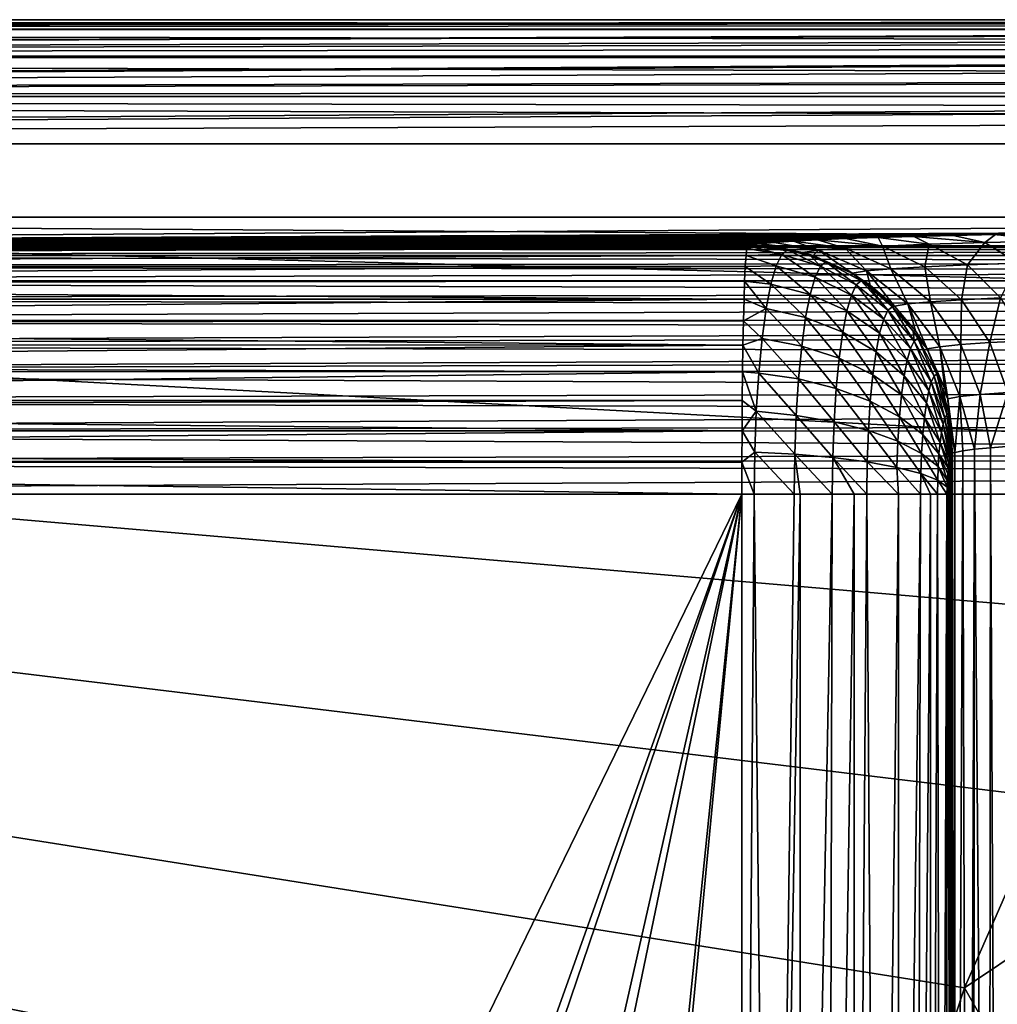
# Model space of a CAD drawing. Header units: metres. Extents: x -104 to 104, y -111 to 38.
# Tile 477 of 656: x -36 to -24, y 9 to 21. Entities that reach past the tile are written whole.
import ezdxf

# ---------------------------------------------------------------- set-up
doc = ezdxf.new("R2010")
doc.units = ezdxf.units.M
doc.layers.add('solid_509367_AD153', color=7, linetype='CONTINUOUS')

msp = doc.modelspace()

# ---------------------------------------------------------------- linework, layer by layer
at = {"layer": 'solid_509367_AD153'}
for points in [[(76.5, 21, -11.5), (88.5, 21, -17.5), (-88.5, 21, -17.5)], [(88.5, 20.886271, -18.072937), (-88.5, 21, -17.5), (88.5, 21, -17.5)], [(65, 21), (-88.5, 21, -17.5), (0, 21, 17.5)], [(-72.297272, 21, -10.703959), (0, 21, 17.5), (-88.5, 21, -17.5)], [(75.632744, 21, -11.466357), (76.5, 21, -11.5), (-88.5, 21, -17.5)], [(74.779747, 21, -11.370247), (75.632744, 21, -11.466357), (-88.5, 21, -17.5)], [(73.94101, 21, -11.211671), (74.779747, 21, -11.370247), (-88.5, 21, -17.5)], [(73.112015, 21, -10.989048), (73.94101, 21, -11.211671), (-88.5, 21, -17.5)], [(72.297272, 21, -10.703959), (73.112015, 21, -10.989048), (-88.5, 21, -17.5)], [(71.510338, 21, -10.361142), (72.297272, 21, -10.703959), (-88.5, 21, -17.5)], [(70.751663, 21, -9.959632), (71.510338, 21, -10.361142), (-88.5, 21, -17.5)], [(70.02079, 21, -9.500394), (70.751663, 21, -9.959632), (-88.5, 21, -17.5)], [(69.329865, 21, -8.991062), (70.02079, 21, -9.500394), (-88.5, 21, -17.5)], [(68.679558, 21, -8.430799), (69.329865, 21, -8.991062), (-88.5, 21, -17.5)], [(68.069199, 21, -7.82044), (68.679558, 21, -8.430799), (-88.5, 21, -17.5)], [(67.508942, 21, -7.170133), (68.069199, 21, -7.82044), (-88.5, 21, -17.5)], [(66.999603, 21, -6.479209), (67.508942, 21, -7.170133), (-88.5, 21, -17.5)], [(66.540367, 21, -5.748336), (66.999603, 21, -6.479209), (-88.5, 21, -17.5)], [(66.138855, 21, -4.989663), (66.540367, 21, -5.748336), (-88.5, 21, -17.5)], [(65.796043, 21, -4.202725), (66.138855, 21, -4.989663), (-88.5, 21, -17.5)], [(65.510948, 21, -3.387987), (65.796043, 21, -4.202725), (-88.5, 21, -17.5)], [(65.28833, 21, -2.558991), (65.510948, 21, -3.387987), (-88.5, 21, -17.5)], [(65.129219, 21, -1.715499), (65.28833, 21, -2.558991), (-88.5, 21, -17.5)], [(65.03257, 21, -0.857749), (65.129219, 21, -1.715499), (-88.5, 21, -17.5)], [(65, 21), (65.03257, 21, -0.857749), (-88.5, 21, -17.5)], [(-88.5, 20.886271, -18.072937), (-88.5, 21, -17.5), (88.5, 20.886271, -18.072937)], [(-77.367256, 21, 11.466357), (-88.5, 21, 17.5), (0, 21, 17.5)], [(-88.5, 20.885818, 18.074024), (0, 21, 17.5), (-88.5, 21, 17.5)], [(-1.261935, 20.992937, 17.645395), (0, 21, 17.5), (-88.5, 20.885818, 18.074024)], [(-2.487947, 20.972464, 17.786097), (-1.261935, 20.992937, 17.645395), (-88.5, 20.885818, 18.074024)], [(-2.593163, 20.970081, 17.798098), (-2.487947, 20.972464, 17.786097), (-88.5, 20.885818, 18.074024)], [(-3.683652, 20.939476, 17.921791), (-2.593163, 20.970081, 17.798098), (-88.5, 20.885818, 18.074024)], [(-5.184507, 20.879509, 18.089027), (-3.683652, 20.939476, 17.921791), (-88.5, 20.885818, 18.074024)], [(-76.5, 21, 11.5), (-77.367256, 21, 11.466357), (0, 21, 17.5)], [(-75.632744, 21, 11.466357), (-76.5, 21, 11.5), (0, 21, 17.5)], [(-74.779747, 21, 11.370247), (-75.632744, 21, 11.466357), (0, 21, 17.5)], [(-73.94101, 21, 11.211671), (-74.779747, 21, 11.370247), (0, 21, 17.5)], [(-73.112015, 21, 10.989048), (-73.94101, 21, 11.211671), (0, 21, 17.5)], [(-72.297272, 21, 10.703959), (-73.112015, 21, 10.989048), (0, 21, 17.5)], [(-71.510338, 21, 10.361142), (-72.297272, 21, 10.703959), (0, 21, 17.5)], [(-72.297272, 21, -10.703959), (-71.510338, 21, -10.361142), (0, 21, 17.5)], [(-70.751663, 21, 9.959632), (-71.510338, 21, 10.361142), (0, 21, 17.5)], [(-71.510338, 21, -10.361142), (-70.751663, 21, -9.959632), (0, 21, 17.5)], [(-70.02079, 21, 9.500394), (-70.751663, 21, 9.959632), (0, 21, 17.5)], [(-70.751663, 21, -9.959632), (-70.02079, 21, -9.500394), (0, 21, 17.5)], [(-69.329865, 21, 8.991062), (-70.02079, 21, 9.500394), (0, 21, 17.5)], [(-70.02079, 21, -9.500394), (-69.329865, 21, -8.991062), (0, 21, 17.5)], [(-68.679558, 21, 8.430799), (-69.329865, 21, 8.991062), (0, 21, 17.5)], [(-69.329865, 21, -8.991062), (-68.679558, 21, -8.430799), (0, 21, 17.5)], [(-68.069199, 21, 7.82044), (-68.679558, 21, 8.430799), (0, 21, 17.5)], [(-68.679558, 21, -8.430799), (-68.069199, 21, -7.82044), (0, 21, 17.5)], [(-67.508942, 21, 7.170133), (-68.069199, 21, 7.82044), (0, 21, 17.5)], [(-68.069199, 21, -7.82044), (-67.508942, 21, -7.170133), (0, 21, 17.5)], [(-66.999603, 21, 6.479209), (-67.508942, 21, 7.170133), (0, 21, 17.5)], [(-67.508942, 21, -7.170133), (-66.999603, 21, -6.479209), (0, 21, 17.5)], [(-66.540367, 21, 5.748336), (-66.999603, 21, 6.479209), (0, 21, 17.5)], [(-66.999603, 21, -6.479209), (-66.540367, 21, -5.748336), (0, 21, 17.5)], [(-66.138855, 21, 4.989663), (-66.540367, 21, 5.748336), (0, 21, 17.5)], [(-66.540367, 21, -5.748336), (-66.138855, 21, -4.989663), (0, 21, 17.5)], [(-65.796043, 21, 4.202725), (-66.138855, 21, 4.989663), (0, 21, 17.5)], [(-66.138855, 21, -4.989663), (-65.796043, 21, -4.202725), (0, 21, 17.5)], [(-65.510948, 21, 3.387987), (-65.796043, 21, 4.202725), (0, 21, 17.5)], [(-65.796043, 21, -4.202725), (-65.510948, 21, -3.387987), (0, 21, 17.5)], [(-65.28833, 21, 2.558991), (-65.510948, 21, 3.387987), (0, 21, 17.5)], [(-65.510948, 21, -3.387987), (-65.28833, 21, -2.558991), (0, 21, 17.5)], [(-65.129219, 21, 1.715499), (-65.28833, 21, 2.558991), (0, 21, 17.5)], [(-65.28833, 21, -2.558991), (-65.129219, 21, -1.715499), (0, 21, 17.5)], [(-65.03257, 21, 0.857749), (-65.129219, 21, 1.715499), (0, 21, 17.5)], [(-65.129219, 21, -1.715499), (-65.03257, 21, -0.857749), (0, 21, 17.5)], [(-65, 21), (-65.03257, 21, 0.857749), (0, 21, 17.5)], [(-65.03257, 21, -0.857749), (-65, 21), (0, 21, 17.5)], [(-88.5, 20.886271, -18.072937), (88.5, 20.886271, -18.072937), (88.5, 20.561077, -18.560244)], [(-88.5, 20.886271, -18.072937), (88.5, 20.561077, -18.560244), (-88.5, 20.561077, -18.560244)], [(-5.184507, 20.879509, 18.089027), (-88.5, 20.885818, 18.074024), (-88.5, 20.560244, 18.561077)], [(-5.46112, 20.866152, 18.119375), (-5.184507, 20.879509, 18.089027), (-88.5, 20.560244, 18.561077)], [(-7.147728, 20.768816, 18.300068), (-5.46112, 20.866152, 18.119375), (-88.5, 20.560244, 18.561077)], [(-7.743132, 20.727737, 18.361778), (-7.147728, 20.768816, 18.300068), (-88.5, 20.560244, 18.561077)], [(-8.680728, 20.655706, 18.456213), (-7.743132, 20.727737, 18.361778), (-88.5, 20.560244, 18.561077)], [(-10.044513, 20.53417, 18.586504), (-8.680728, 20.655706, 18.456213), (-88.5, 20.560244, 18.561077)], [(-88.5, 20.561077, -18.560244), (88.5, 20.561077, -18.560244), (88.5, 20.074024, -18.885818)], [(-88.5, 20.561077, -18.560244), (88.5, 20.074024, -18.885818), (-88.5, 20.074024, -18.885818)], [(-10.044513, 20.53417, 18.586504), (-88.5, 20.560244, 18.561077), (-88.5, 20.072937, 18.886271)], [(-10.220978, 20.516947, 18.602642), (-10.044513, 20.53417, 18.586504), (-88.5, 20.072937, 18.886271)], [(-11.270897, 20.406933, 18.694769), (-10.220978, 20.516947, 18.602642), (-88.5, 20.072937, 18.886271)], [(-12.421698, 20.27095, 18.786715), (-11.270897, 20.406933, 18.694769), (-88.5, 20.072937, 18.886271)], [(-12.62706, 20.244888, 18.801975), (-12.421698, 20.27095, 18.786715), (-88.5, 20.072937, 18.886271)], [(-13.549125, 20.120897, 18.865461), (-12.62706, 20.244888, 18.801975), (-88.5, 20.072937, 18.886271)], [(-14.688318, 19.950813, 18.930653), (-13.549125, 20.120897, 18.865461), (-88.5, 20.072937, 18.886271)], [(-88.5, 20.074024, -18.885818), (88.5, 19.5, -19), (-88.5, 19.5, -19)], [(-88.5, 20.074024, -18.885818), (88.5, 20.074024, -18.885818), (88.5, 19.5, -19)], [(-14.688318, 19.950813, 18.930653), (-88.5, 20.072937, 18.886271), (-88.5, 19.5, 19)], [(-14.947223, 19.909328, 18.943069), (-14.688318, 19.950813, 18.930653), (-88.5, 19.5, 19)], [(-15.888826, 19.749252, 18.979147), (-14.947223, 19.909328, 18.943069), (-88.5, 19.5, 19)], [(-15.888826, 19.749252, 18.979147), (-88.5, 19.5, 19), (-17.197384, 19.5, 19)], [(-88.5, -7.5, -19), (-88.5, 19.5, -19), (88.5, 19.5, -19)], [(-36.57795, -7.5, -19), (-88.5, -7.5, -19), (88.5, 19.5, -19)], [(-88.5, 19.5, 19), (-18.989748, 17.759779, 19), (-17.197384, 19.5, 19)], [(-88.5, 19.5, 19), (-20.601435, 15.860655, 19), (-18.989748, 17.759779, 19)], [(-88.5, 19.5, 19), (-22.036695, 13.796837, 19), (-20.601435, 15.860655, 19)], [(-88.5, 19.5, 19), (-23.262661, 11.611843, 19), (-22.036695, 13.796837, 19)], [(-88.5, 19.5, 19), (-24.274422, 9.313841, 19), (-23.262661, 11.611843, 19)], [(-88.5, 19.5, 19), (-25.057833, 6.933899, 19), (-24.274422, 9.313841, 19)], [(-88.5, 19.5, 19), (-25.610046, 4.486145, 19), (-25.057833, 6.933899, 19)], [(-88.5, 19.5, 19), (-25.922733, 1.996398, 19), (-25.610046, 4.486145, 19)], [(-88.5, 19.5, 19), (-25.994944, -0.508141, 19), (-25.922733, 1.996398, 19)], [(-88.5, 19.5, 19), (-28.25597, -9.176244, 19), (-25.994944, -0.508141, 19)], [(-88.5, 19.5, 19), (-30.260374, -8.449453, 19), (-28.25597, -9.176244, 19)], [(-88.5, 19.5, 19), (-32.333549, -7.923218, 19), (-30.260374, -8.449453, 19)], [(-88.5, 19.5, 19), (-34.437721, -7.607192, 19), (-32.333549, -7.923218, 19)], [(-88.5, 19.5, 19), (-36.57795, -7.5, 19), (-34.437721, -7.607192, 19)], [(-34.248123, -7.626659, -19), (-36.57795, -7.5, -19), (88.5, 19.5, -19)], [(-31.945723, -8.004942, -19), (-34.248123, -7.626659, -19), (88.5, 19.5, -19)], [(31.945723, -8.004942, -19), (-31.945723, -8.004942, -19), (88.5, 19.5, -19)], [(-55.855282, 18.272121, 13.178531), (-56.05452, 18.617212), (-3.499143, 18.617212)], [(-3.844235, 18.272121, -13.178531), (-3.499143, 18.617212), (-56.05452, 18.617212)], [(-55.855282, 18.272121, -13.178531), (-3.844235, 18.272121, -13.178531), (-56.05452, 18.617212)], [(-55.855282, 18.272121, 13.178531), (-3.499143, 18.617212), (-22.181149, 18.432734, 7.045004)], [(-55.855282, 18.272121, 13.178531), (-22.181149, 18.432734, 7.045004), (-22.778181, 18.425777, 7.310598)], [(-55.855282, 18.272121, 13.178531), (-22.778181, 18.425777, 7.310598), (-23.355278, 18.417406, 7.630318)], [(-55.855282, 18.272121, 13.178531), (-23.355278, 18.417406, 7.630318), (-23.900295, 18.407791, 7.99751)], [(-55.855282, 18.272121, 13.178531), (-23.900295, 18.407791, 7.99751), (-24.410837, 18.396955, 8.411308)], [(-55.855282, 18.272121, 13.178531), (-24.410837, 18.396955, 8.411308), (-24.884159, 18.384964, 8.869212)], [(-55.855282, 18.272121, 13.178531), (-24.884159, 18.384964, 8.869212), (-25.316898, 18.371859, 9.369721)], [(-55.855282, 18.272121, 13.178531), (-25.316898, 18.371859, 9.369721), (-25.707644, 18.3577, 9.910377)], [(-55.855282, 18.272121, 13.178531), (-25.707644, 18.3577, 9.910377), (-26.046844, 18.342749, 10.481333)], [(-55.855282, 18.272121, 13.178531), (-26.046844, 18.342749, 10.481333), (-26.336111, 18.326954, 11.084579)], [(-55.855282, 18.272121, 13.178531), (-26.336111, 18.326954, 11.084579), (-26.569088, 18.310757, 11.703097)], [(-55.855282, 18.272121, 13.178531), (-26.569088, 18.310757, 11.703097), (-26.74481, 18.294224, 12.334442)], [(-26.035385, 18.217823, 12.125051), (-26.74481, 18.294224, 12.334442), (-26.569088, 18.310757, 11.703097)], [(-26.035385, 18.217823, 12.125051), (-26.569088, 18.310757, 11.703097), (-26.336111, 18.326954, 11.084579)], [(-25.712221, 18.243822, 11.216289), (-26.336111, 18.326954, 11.084579), (-26.046844, 18.342749, 10.481333)], [(-26.035385, 18.217823, 12.125051), (-26.336111, 18.326954, 11.084579), (-25.712221, 18.243822, 11.216289)], [(-25.264076, 18.26823, 10.361208), (-26.046844, 18.342749, 10.481333), (-25.707644, 18.3577, 9.910377)], [(-25.712221, 18.243822, 11.216289), (-26.046844, 18.342749, 10.481333), (-25.264076, 18.26823, 10.361208)], [(-25.264076, 18.26823, 10.361208), (-25.707644, 18.3577, 9.910377), (-25.316898, 18.371859, 9.369721)], [(-24.699381, 18.290586, 9.576747), (-25.316898, 18.371859, 9.369721), (-24.884159, 18.384964, 8.869212)], [(-25.264076, 18.26823, 10.361208), (-25.316898, 18.371859, 9.369721), (-24.699381, 18.290586, 9.576747)], [(-24.029154, 18.310459, 8.878943), (-24.884159, 18.384964, 8.869212), (-24.410837, 18.396955, 8.411308)], [(-24.699381, 18.290586, 9.576747), (-24.884159, 18.384964, 8.869212), (-24.029154, 18.310459, 8.878943)], [(-24.699381, 18.290586, 9.576747), (-24.029154, 18.310459, 8.878943), (-24.23654, 18.040121, 9.961261)], [(-24.029154, 18.310459, 8.878943), (-24.410837, 18.396955, 8.411308), (-23.900295, 18.407791, 7.99751)], [(-24.029154, 18.310459, 8.878943), (-23.625196, 18.059982, 9.32491), (-24.23654, 18.040121, 9.961261)], [(-24.029154, 18.310459, 8.878943), (-23.900295, 18.407791, 7.99751), (-23.266556, 18.327448, 8.282068)], [(-24.029154, 18.310459, 8.878943), (-23.266556, 18.327448, 8.282068), (-23.625196, 18.059982, 9.32491)], [(-23.266556, 18.327448, 8.282068), (-23.900295, 18.407791, 7.99751), (-23.355278, 18.417406, 7.630318)], [(-55.855282, 18.272121, 13.178531), (-26.74481, 18.294224, 12.334442), (-26.864346, 18.277285, 12.981315)], [(-55.855282, 18.272121, 13.178531), (-26.864346, 18.277285, 12.981315), (-26.892063, 18.272121, 13.178531)], [(-26.901155, 18.237242, 13.562768), (-55.855282, 18.272121, 13.178531), (-26.892063, 18.272121, 13.178531)], [(-55.851994, 18.237377, 13.561901), (-55.855282, 18.272121, 13.178531), (-26.901155, 18.237242, 13.562768)], [(-55.851868, 18.237394, -13.561793), (-3.844235, 18.272121, -13.178531), (-55.855282, 18.272121, -13.178531)], [(-55.844101, 18.153793, 13.937785), (-55.851994, 18.237377, 13.561901), (-26.901155, 18.237242, 13.562768)], [(-55.851868, 18.237394, -13.561793), (-3.846809, 18.254589, -13.433195), (-3.844235, 18.272121, -13.178531)], [(-55.851868, 18.237394, -13.561793), (-3.853082, 18.215439, -13.685605), (-3.846809, 18.254589, -13.433195)], [(-55.851868, 18.237394, -13.561793), (-55.843925, 18.153858, -13.937565), (-3.853082, 18.215439, -13.685605)], [(-55.844101, 18.153793, 13.937785), (-26.901155, 18.237242, 13.562768), (-26.909933, 18.153328, 13.939389)], [(-55.843925, 18.153858, -13.937565), (-3.863055, 18.154915, -13.933924), (-3.853082, 18.215439, -13.685605)], [(-26.479654, 18.166935, 13.739255), (-26.909933, 18.153328, 13.939389), (-26.901155, 18.237242, 13.562768)], [(-26.479654, 18.166935, 13.739255), (-26.901155, 18.237242, 13.562768), (-26.892063, 18.272121, 13.178531)], [(-26.227541, 18.190853, 13.068548), (-26.892063, 18.272121, 13.178531), (-26.864346, 18.277285, 12.981315)], [(-26.410185, 18.222549, 13.244956), (-26.892063, 18.272121, 13.178531), (-26.227541, 18.190853, 13.068548)], [(-26.479654, 18.166935, 13.739255), (-26.892063, 18.272121, 13.178531), (-26.410185, 18.222549, 13.244956)], [(-26.227541, 18.190853, 13.068548), (-26.864346, 18.277285, 12.981315), (-26.74481, 18.294224, 12.334442)], [(-26.035385, 18.217823, 12.125051), (-26.227541, 18.190853, 13.068548), (-26.74481, 18.294224, 12.334442)], [(-26.012394, 18.026171, 13.77673), (-26.479654, 18.166935, 13.739255), (-26.410185, 18.222549, 13.244956)], [(-26.410185, 18.222549, 13.244956), (-26.227541, 18.190853, 13.068548), (-26.101032, 18.152723, 13.085329)], [(-26.128748, 18.147558, 13.282546), (-26.410185, 18.222549, 13.244956), (-26.101032, 18.152723, 13.085329)], [(-26.012394, 18.026171, 13.77673), (-26.410185, 18.222549, 13.244956), (-26.128748, 18.147558, 13.282546)], [(-26.035385, 18.217823, 12.125051), (-26.101032, 18.152723, 13.085329), (-26.227541, 18.190853, 13.068548)], [(-26.035385, 18.217823, 12.125051), (-25.630787, 17.940418, 13.145859), (-26.101032, 18.152723, 13.085329)], [(-26.035385, 18.217823, 12.125051), (-25.712221, 18.243822, 11.216289), (-25.455387, 17.967388, 12.285319)], [(-26.035385, 18.217823, 12.125051), (-25.455387, 17.967388, 12.285319), (-25.630787, 17.940418, 13.145859)], [(-25.712221, 18.243822, 11.216289), (-25.264076, 18.26823, 10.361208), (-25.160509, 17.993378, 11.456494)], [(-25.712221, 18.243822, 11.216289), (-25.160509, 17.993378, 11.456494), (-25.455387, 17.967388, 12.285319)], [(-25.264076, 18.26823, 10.361208), (-24.699381, 18.290586, 9.576747), (-24.751661, 18.017775, 10.676661)], [(-25.264076, 18.26823, 10.361208), (-24.751661, 18.017775, 10.676661), (-25.160509, 17.993378, 11.456494)], [(-24.699381, 18.290586, 9.576747), (-24.23654, 18.040121, 9.961261), (-24.751661, 18.017775, 10.676661)], [(-55.831497, 18.02272, 14.299943), (-55.844101, 18.153793, 13.937785), (-26.909933, 18.153328, 13.939389)], [(-55.843925, 18.153858, -13.937565), (-3.876951, 18.073442, -14.176271), (-3.863055, 18.154915, -13.933924)], [(-55.843925, 18.153858, -13.937565), (-55.831367, 18.022877, -14.299581), (-3.876951, 18.073442, -14.176271)], [(-55.831497, 18.02272, 14.299943), (-26.909933, 18.153328, 13.939389), (-26.918415, 18.021751, 14.302158)], [(-55.831367, 18.022877, -14.299581), (-3.894545, 17.97156, -14.410945), (-3.876951, 18.073442, -14.176271)], [(-26.546936, 18.027489, 14.217983), (-26.918415, 18.021751, 14.302158), (-26.909933, 18.153328, 13.939389)], [(-26.479654, 18.166935, 13.739255), (-26.546936, 18.027489, 14.217983), (-26.909933, 18.153328, 13.939389)], [(-26.076412, 17.893488, 14.232241), (-26.546936, 18.027489, 14.217983), (-26.479654, 18.166935, 13.739255)], [(-26.012394, 18.026171, 13.77673), (-26.076412, 17.893488, 14.232241), (-26.479654, 18.166935, 13.739255)], [(-26.128748, 18.147558, 13.282546), (-26.101032, 18.152723, 13.085329), (-25.630787, 17.940418, 13.145859)], [(-25.946293, 18.07909, 13.306396), (-26.128748, 18.147558, 13.282546), (-25.630787, 17.940418, 13.145859)], [(-26.012394, 18.026171, 13.77673), (-26.128748, 18.147558, 13.282546), (-25.946293, 18.07909, 13.306396)], [(-25.579309, 17.798677, 13.79203), (-26.012394, 18.026171, 13.77673), (-25.946293, 18.07909, 13.306396)], [(-25.51865, 17.84724, 13.360425), (-25.946293, 18.07909, 13.306396), (-25.630787, 17.940418, 13.145859)], [(-25.579309, 17.798677, 13.79203), (-25.946293, 18.07909, 13.306396), (-25.51865, 17.84724, 13.360425)], [(-55.81451, 17.84622, 14.642501), (-55.831497, 18.02272, 14.299943), (-26.918415, 18.021751, 14.302158)], [(-55.831367, 18.022877, -14.299581), (-55.814468, 17.846479, -14.642067), (-3.894545, 17.97156, -14.410945)], [(-55.81451, 17.84622, 14.642501), (-26.918415, 18.021751, 14.302158), (-26.926413, 17.844671, 14.645079)], [(-55.814468, 17.846479, -14.642067), (-3.915165, 17.849859, -14.636415), (-3.894545, 17.97156, -14.410945)], [(-26.610022, 17.8078, 14.666861), (-26.926413, 17.844671, 14.645079), (-26.918415, 18.021751, 14.302158)], [(-26.546936, 18.027489, 14.217983), (-26.610022, 17.8078, 14.666861), (-26.918415, 18.021751, 14.302158)], [(-26.136436, 17.68446, 14.659336), (-26.610022, 17.8078, 14.666861), (-26.546936, 18.027489, 14.217983)], [(-26.076412, 17.893488, 14.232241), (-26.136436, 17.68446, 14.659336), (-26.546936, 18.027489, 14.217983)], [(-25.638054, 17.676926, 14.210019), (-26.076412, 17.893488, 14.232241), (-26.012394, 18.026171, 13.77673)], [(-25.579309, 17.798677, 13.79203), (-25.638054, 17.676926, 14.210019), (-26.012394, 18.026171, 13.77673)], [(-25.455387, 17.967388, 12.285319), (-25.412094, 17.796789, 13.172832), (-25.630787, 17.940418, 13.145859)], [(-25.455387, 17.967388, 12.285319), (-25.160509, 17.993378, 11.456494), (-24.956249, 17.569983, 12.41848)], [(-25.455387, 17.967388, 12.285319), (-25.117878, 17.543016, 13.207537), (-25.412094, 17.796789, 13.172832)], [(-25.455387, 17.967388, 12.285319), (-24.956249, 17.569983, 12.41848), (-25.117878, 17.543016, 13.207537)], [(-25.160509, 17.993378, 11.456494), (-24.751661, 18.017775, 10.676661), (-24.685141, 17.595955, 11.658705)], [(-25.160509, 17.993378, 11.456494), (-24.685141, 17.595955, 11.658705), (-24.956249, 17.569983, 12.41848)], [(-24.751661, 18.017775, 10.676661), (-24.23654, 18.040121, 9.961261), (-24.309654, 17.620337, 10.944021)], [(-24.751661, 18.017775, 10.676661), (-24.309654, 17.620337, 10.944021), (-24.685141, 17.595955, 11.658705)], [(-24.23654, 18.040121, 9.961261), (-23.836884, 17.642666, 10.288539), (-24.309654, 17.620337, 10.944021)], [(-24.23654, 18.040121, 9.961261), (-23.625196, 18.059982, 9.32491), (-23.836884, 17.642666, 10.288539)], [(-55.811298, 17.812731, 14.697035), (-55.81451, 17.84622, 14.642501), (-26.926413, 17.844671, 14.645079)], [(-55.814468, 17.846479, -14.642067), (-3.938754, 17.709135, -14.850992), (-3.915165, 17.849859, -14.636415)], [(-55.814468, 17.846479, -14.642067), (-55.793301, 17.627413, -14.95942), (-3.938754, 17.709135, -14.850992)], [(-55.811298, 17.812731, 14.697035), (-26.926413, 17.844671, 14.645079), (-26.933867, 17.625008, 14.962461)], [(-26.667126, 17.513531, 15.073184), (-26.933867, 17.625008, 14.962461), (-26.926413, 17.844671, 14.645079)], [(-26.610022, 17.8078, 14.666861), (-26.667126, 17.513531, 15.073184), (-26.926413, 17.844671, 14.645079)], [(-25.69313, 17.485126, 14.601912), (-26.136436, 17.68446, 14.659336), (-26.076412, 17.893488, 14.232241)], [(-25.638054, 17.676926, 14.210019), (-25.69313, 17.485126, 14.601912), (-26.076412, 17.893488, 14.232241)], [(-25.51865, 17.84724, 13.360425), (-25.630787, 17.940418, 13.145859), (-25.412094, 17.796789, 13.172832)], [(-25.196997, 17.493177, 13.78457), (-25.579309, 17.798677, 13.79203), (-25.51865, 17.84724, 13.360425)], [(-25.43981, 17.791624, 13.370049), (-25.51865, 17.84724, 13.360425), (-25.412094, 17.796789, 13.172832)], [(-25.196997, 17.493177, 13.78457), (-25.51865, 17.84724, 13.360425), (-25.43981, 17.791624, 13.370049)], [(-55.793232, 17.62705, 14.959879), (-55.811298, 17.812731, 14.697035), (-26.933867, 17.625008, 14.962461)], [(-55.793301, 17.627413, -14.95942), (-3.951685, 17.632113, -14.953454), (-3.938754, 17.709135, -14.850992)], [(-26.190769, 17.40448, 15.045928), (-26.667126, 17.513531, 15.073184), (-26.610022, 17.8078, 14.666861)], [(-26.136436, 17.68446, 14.659336), (-26.190769, 17.40448, 15.045928), (-26.610022, 17.8078, 14.666861)], [(-25.248661, 17.386105, 14.15217), (-25.638054, 17.676926, 14.210019), (-25.579309, 17.798677, 13.79203)], [(-25.196997, 17.493177, 13.78457), (-25.248661, 17.386105, 14.15217), (-25.579309, 17.798677, 13.79203)], [(-25.43981, 17.791624, 13.370049), (-25.412094, 17.796789, 13.172832), (-25.117878, 17.543016, 13.207537)], [(-25.143648, 17.535889, 13.404975), (-25.43981, 17.791624, 13.370049), (-25.117878, 17.543016, 13.207537)], [(-25.196997, 17.493177, 13.78457), (-25.43981, 17.791624, 13.370049), (-25.143648, 17.535889, 13.404975)], [(-55.793301, 17.627413, -14.95942), (-3.965367, 17.550339, -15.05305), (-3.951685, 17.632113, -14.953454)], [(-55.793301, 17.627413, -14.95942), (-55.768414, 17.368996, -15.246491), (-3.965367, 17.550339, -15.05305)], [(-55.768288, 17.368778, 15.246703), (-55.793232, 17.62705, 14.959879), (-26.933867, 17.625008, 14.962461)], [(-55.768288, 17.368778, 15.246703), (-26.933867, 17.625008, 14.962461), (-26.940552, 17.366402, 15.249022)], [(-26.667126, 17.513531, 15.073184), (-26.940552, 17.366402, 15.249022), (-26.933867, 17.625008, 14.962461)], [(-25.742981, 17.228243, 14.956616), (-26.190769, 17.40448, 15.045928), (-26.136436, 17.68446, 14.659336)], [(-25.69313, 17.485126, 14.601912), (-25.742981, 17.228243, 14.956616), (-26.136436, 17.68446, 14.659336)], [(-25.297094, 17.217442, 14.496791), (-25.69313, 17.485126, 14.601912), (-25.638054, 17.676926, 14.210019)], [(-25.248661, 17.386105, 14.15217), (-25.297094, 17.217442, 14.496791), (-25.638054, 17.676926, 14.210019)], [(-24.956249, 17.569983, 12.41848), (-24.685141, 17.595955, 11.658705), (-24.571898, 17.05262, 12.515483)], [(-24.685141, 17.595955, 11.658705), (-24.309654, 17.620337, 10.944021), (-24.318428, 17.078571, 11.809176)], [(-24.685141, 17.595955, 11.658705), (-24.318428, 17.078571, 11.809176), (-24.571898, 17.05262, 12.515483)], [(-24.309654, 17.620337, 10.944021), (-23.968098, 17.102932, 11.145114), (-24.318428, 17.078571, 11.809176)], [(-24.309654, 17.620337, 10.944021), (-23.836884, 17.642666, 10.288539), (-23.968098, 17.102932, 11.145114)], [(-23.836884, 17.642666, 10.288539), (-23.527576, 17.12524, 10.536336), (-23.968098, 17.102932, 11.145114)], [(-55.768414, 17.368996, -15.246491), (-3.994494, 17.374416, -15.241185), (-3.965367, 17.550339, -15.05305)], [(-26.667126, 17.513531, 15.073184), (-26.716543, 17.152674, 15.424799), (-26.940552, 17.366402, 15.249022)], [(-26.237783, 17.061163, 15.380454), (-26.716543, 17.152674, 15.424799), (-26.667126, 17.513531, 15.073184)], [(-26.190769, 17.40448, 15.045928), (-26.237783, 17.061163, 15.380454), (-26.667126, 17.513531, 15.073184)], [(-25.340925, 16.991571, 14.808671), (-25.742981, 17.228243, 14.956616), (-25.69313, 17.485126, 14.601912)], [(-25.297094, 17.217442, 14.496791), (-25.340925, 16.991571, 14.808671), (-25.69313, 17.485126, 14.601912)], [(-24.923157, 17.032167, 14.060912), (-25.248661, 17.386105, 14.15217), (-25.196997, 17.493177, 13.78457)], [(-24.880114, 17.121378, 13.754635), (-25.196997, 17.493177, 13.78457), (-25.143648, 17.535889, 13.404975)], [(-24.880114, 17.121378, 13.754635), (-24.923157, 17.032167, 14.060912), (-25.196997, 17.493177, 13.78457)], [(-25.143648, 17.535889, 13.404975), (-25.117878, 17.543016, 13.207537), (-24.864658, 17.244164, 13.235299)], [(-24.892376, 17.238998, 13.432515), (-25.143648, 17.535889, 13.404975), (-24.864658, 17.244164, 13.235299)], [(-24.880114, 17.121378, 13.754635), (-25.143648, 17.535889, 13.404975), (-24.892376, 17.238998, 13.432515)], [(-24.956249, 17.569983, 12.41848), (-24.864658, 17.244164, 13.235299), (-25.117878, 17.543016, 13.207537)], [(-24.956249, 17.569983, 12.41848), (-24.723675, 17.025658, 13.249391), (-24.864658, 17.244164, 13.235299)], [(-24.956249, 17.569983, 12.41848), (-24.571898, 17.05262, 12.515483), (-24.723675, 17.025658, 13.249391)], [(-55.768414, 17.368996, -15.246491), (-4.010937, 17.27445, -15.334904), (-3.994494, 17.374416, -15.241185)], [(-55.768414, 17.368996, -15.246491), (-55.740273, 17.07493, -15.498664), (-4.010937, 17.27445, -15.334904)], [(-55.764389, 17.327791, 15.285965), (-55.768288, 17.368778, 15.246703), (-26.940552, 17.366402, 15.249022)], [(-55.764389, 17.327791, 15.285965), (-26.940552, 17.366402, 15.249022), (-26.946413, 17.073153, 15.499997)], [(-26.716543, 17.152674, 15.424799), (-26.946413, 17.073153, 15.499997), (-26.940552, 17.366402, 15.249022)], [(-25.786114, 16.913271, 15.263523), (-26.237783, 17.061163, 15.380454), (-26.190769, 17.40448, 15.045928)], [(-25.742981, 17.228243, 14.956616), (-25.786114, 16.913271, 15.263523), (-26.190769, 17.40448, 15.045928)], [(-24.963505, 16.891663, 14.348001), (-25.297094, 17.217442, 14.496791), (-25.248661, 17.386105, 14.15217)], [(-24.923157, 17.032167, 14.060912), (-24.963505, 16.891663, 14.348001), (-25.248661, 17.386105, 14.15217)], [(-55.740265, 17.075581, 15.498175), (-55.764389, 17.327791, 15.285965), (-26.946413, 17.073153, 15.499997)], [(-55.740273, 17.07493, -15.498664), (-4.026123, 17.182425, -15.414016), (-4.010937, 17.27445, -15.334904)], [(-24.892376, 17.238998, 13.432515), (-24.864658, 17.244164, 13.235299), (-24.723675, 17.025658, 13.249391)], [(-24.835661, 17.156965, 13.438338), (-24.892376, 17.238998, 13.432515), (-24.723675, 17.025658, 13.249391)], [(-24.880114, 17.121378, 13.754635), (-24.892376, 17.238998, 13.432515), (-24.835661, 17.156965, 13.438338)], [(-55.740273, 17.07493, -15.498664), (-4.060264, 16.975794, -15.57002), (-4.026123, 17.182425, -15.414016)], [(-26.716543, 17.152674, 15.424799), (-26.756741, 16.735369, 15.710825), (-26.946413, 17.073153, 15.499997)], [(-26.276026, 16.664156, 15.652567), (-26.756741, 16.735369, 15.710825), (-26.716543, 17.152674, 15.424799)], [(-26.237783, 17.061163, 15.380454), (-26.276026, 16.664156, 15.652567), (-26.716543, 17.152674, 15.424799)], [(-25.378845, 16.714664, 15.078489), (-25.786114, 16.913271, 15.263523), (-25.742981, 17.228243, 14.956616)], [(-25.340925, 16.991571, 14.808671), (-25.378845, 16.714664, 15.078489), (-25.742981, 17.228243, 14.956616)], [(-25.000011, 16.703539, 14.607762), (-25.340925, 16.991571, 14.808671), (-25.297094, 17.217442, 14.496791)], [(-24.963505, 16.891663, 14.348001), (-25.000011, 16.703539, 14.607762), (-25.297094, 17.217442, 14.496791)], [(-24.674021, 16.628681, 13.939742), (-24.923157, 17.032167, 14.060912), (-24.880114, 17.121378, 13.754635)], [(-24.640802, 16.697529, 13.703373), (-24.880114, 17.121378, 13.754635), (-24.835661, 17.156965, 13.438338)], [(-24.640802, 16.697529, 13.703373), (-24.674021, 16.628681, 13.939742), (-24.880114, 17.121378, 13.754635)], [(-24.606491, 16.724998, 13.459234), (-24.835661, 17.156965, 13.438338), (-24.723675, 17.025658, 13.249391)], [(-24.640802, 16.697529, 13.703373), (-24.835661, 17.156965, 13.438338), (-24.606491, 16.724998, 13.459234)], [(-23.968098, 17.102932, 11.145114), (-23.527576, 17.12524, 10.536336), (-23.750208, 16.500727, 11.266272)], [(-55.740273, 17.07493, -15.498664), (-55.709213, 16.750387, -15.711085), (-4.060264, 16.975794, -15.57002)], [(-55.716656, 16.828693, 15.665206), (-55.740265, 17.075581, 15.498175), (-26.946413, 17.073153, 15.499997)], [(-55.716656, 16.828693, 15.665206), (-26.946413, 17.073153, 15.499997), (-26.951374, 16.750141, 15.711225)], [(-26.756741, 16.735369, 15.710825), (-26.951374, 16.750141, 15.711225), (-26.946413, 17.073153, 15.499997)], [(-25.821198, 16.549068, 15.513151), (-26.276026, 16.664156, 15.652567), (-26.237783, 17.061163, 15.380454)], [(-25.786114, 16.913271, 15.263523), (-25.821198, 16.549068, 15.513151), (-26.237783, 17.061163, 15.380454)], [(-24.705151, 16.520277, 14.161243), (-24.963505, 16.891663, 14.348001), (-24.923157, 17.032167, 14.060912)], [(-24.674021, 16.628681, 13.939742), (-24.705151, 16.520277, 14.161243), (-24.923157, 17.032167, 14.060912)], [(-24.571898, 17.05262, 12.515483), (-24.512068, 16.548693, 13.266641), (-24.723675, 17.025658, 13.249391)], [(-24.606491, 16.724998, 13.459234), (-24.723675, 17.025658, 13.249391), (-24.512068, 16.548693, 13.266641)], [(-24.571898, 17.05262, 12.515483), (-24.318428, 17.078571, 11.809176), (-24.328459, 16.450464, 12.569736)], [(-24.571898, 17.05262, 12.515483), (-24.474972, 16.423506, 13.268576), (-24.512068, 16.548693, 13.266641)], [(-24.571898, 17.05262, 12.515483), (-24.328459, 16.450464, 12.569736), (-24.474972, 16.423506, 13.268576)], [(-24.318428, 17.078571, 11.809176), (-24.085293, 16.476389, 11.897681), (-24.328459, 16.450464, 12.569736)], [(-24.318428, 17.078571, 11.809176), (-23.968098, 17.102932, 11.145114), (-24.085293, 16.476389, 11.897681)], [(-23.968098, 17.102932, 11.145114), (-23.750208, 16.500727, 11.266272), (-24.085293, 16.476389, 11.897681)], [(-55.709213, 16.750387, -15.711085), (-4.073067, 16.898226, -15.621731), (-4.060264, 16.975794, -15.57002)], [(-55.709213, 16.750387, -15.711085), (-4.096447, 16.756243, -15.707764), (-4.073067, 16.898226, -15.621731)], [(-25.409685, 16.394518, 15.297922), (-25.821198, 16.549068, 15.513151), (-25.786114, 16.913271, 15.263523)], [(-25.378845, 16.714664, 15.078489), (-25.409685, 16.394518, 15.297922), (-25.786114, 16.913271, 15.263523)], [(-25.03159, 16.472956, 14.832443), (-25.378845, 16.714664, 15.078489), (-25.340925, 16.991571, 14.808671)], [(-25.000011, 16.703539, 14.607762), (-25.03159, 16.472956, 14.832443), (-25.340925, 16.991571, 14.808671)], [(-24.733309, 16.375183, 14.361592), (-25.000011, 16.703539, 14.607762), (-24.963505, 16.891663, 14.348001)], [(-24.705151, 16.520277, 14.161243), (-24.733309, 16.375183, 14.361592), (-24.963505, 16.891663, 14.348001)], [(-55.709389, 16.752384, 15.709954), (-55.716656, 16.828693, 15.665206), (-26.951374, 16.750141, 15.711225)], [(-55.709213, 16.750387, -15.711085), (-4.134934, 16.525148, -15.826261), (-4.096447, 16.756243, -15.707764)], [(-55.675804, 16.404705, 15.878413), (-55.709389, 16.752384, 15.709954), (-26.951374, 16.750141, 15.711225)], [(-55.709213, 16.750387, -15.711085), (-55.675407, 16.400667, -15.880054), (-4.134934, 16.525148, -15.826261)], [(-55.675804, 16.404705, 15.878413), (-26.951374, 16.750141, 15.711225), (-26.955301, 16.40274, 15.879212)], [(-26.786434, 16.273664, 15.922098), (-26.955301, 16.40274, 15.879212), (-26.951374, 16.750141, 15.711225)], [(-26.756741, 16.735369, 15.710825), (-26.786434, 16.273664, 15.922098), (-26.951374, 16.750141, 15.711225)], [(-26.304274, 16.224928, 15.853556), (-26.786434, 16.273664, 15.922098), (-26.756741, 16.735369, 15.710825)], [(-26.276026, 16.664156, 15.652567), (-26.304274, 16.224928, 15.853556), (-26.756741, 16.735369, 15.710825)], [(-25.847109, 16.146164, 15.69752), (-26.304274, 16.224928, 15.853556), (-26.276026, 16.664156, 15.652567)], [(-25.821198, 16.549068, 15.513151), (-25.847109, 16.146164, 15.69752), (-26.276026, 16.664156, 15.652567)], [(-25.057264, 16.206427, 15.015128), (-25.409685, 16.394518, 15.297922), (-25.378845, 16.714664, 15.078489)], [(-25.03159, 16.472956, 14.832443), (-25.057264, 16.206427, 15.015128), (-25.378845, 16.714664, 15.078489)], [(-24.757654, 16.197411, 14.534817), (-25.03159, 16.472956, 14.832443), (-25.000011, 16.703539, 14.607762)], [(-24.733309, 16.375183, 14.361592), (-24.757654, 16.197411, 14.534817), (-25.000011, 16.703539, 14.607762)], [(-24.510799, 16.191114, 13.793303), (-24.674021, 16.628681, 13.939742), (-24.640802, 16.697529, 13.703373)], [(-24.488235, 16.237877, 13.632748), (-24.640802, 16.697529, 13.703373), (-24.606491, 16.724998, 13.459234)], [(-24.488235, 16.237877, 13.632748), (-24.510799, 16.191114, 13.793303), (-24.640802, 16.697529, 13.703373)], [(-24.539783, 16.543528, 13.463858), (-24.606491, 16.724998, 13.459234), (-24.512068, 16.548693, 13.266641)], [(-24.488235, 16.237877, 13.632748), (-24.606491, 16.724998, 13.459234), (-24.539783, 16.543528, 13.463858)], [(-55.675407, 16.400667, -15.880054), (-4.175462, 16.28441, -15.92442), (-4.134934, 16.525148, -15.826261)], [(-25.432459, 16.04039, 15.45997), (-25.847109, 16.146164, 15.69752), (-25.821198, 16.549068, 15.513151)], [(-25.409685, 16.394518, 15.297922), (-25.432459, 16.04039, 15.45997), (-25.821198, 16.549068, 15.513151)], [(-24.551037, 16.019091, 14.079596), (-24.733309, 16.375183, 14.361592), (-24.705151, 16.520277, 14.161243)], [(-24.531935, 16.117521, 13.943679), (-24.705151, 16.520277, 14.161243), (-24.674021, 16.628681, 13.939742)], [(-24.531935, 16.117521, 13.943679), (-24.551037, 16.019091, 14.079596), (-24.705151, 16.520277, 14.161243)], [(-24.510799, 16.191114, 13.793303), (-24.531935, 16.117521, 13.943679), (-24.674021, 16.628681, 13.939742)], [(-24.539783, 16.543528, 13.463858), (-24.512068, 16.548693, 13.266641), (-24.474972, 16.423506, 13.268576)], [(-24.464922, 16.256542, 13.466864), (-24.539783, 16.543528, 13.463858), (-24.474972, 16.423506, 13.268576)], [(-24.488235, 16.237877, 13.632748), (-24.539783, 16.543528, 13.463858), (-24.464922, 16.256542, 13.466864)], [(-55.667217, 16.316439, 15.912747), (-55.675804, 16.404705, 15.878413), (-26.955301, 16.40274, 15.879212)], [(-55.675407, 16.400667, -15.880054), (-55.639854, 16.03297, -16.002184), (-4.175462, 16.28441, -15.92442)], [(-55.667217, 16.316439, 15.912747), (-26.955301, 16.40274, 15.879212), (-26.958157, 16.036713, 16.001202)], [(-26.786434, 16.273664, 15.922098), (-26.958157, 16.036713, 16.001202), (-26.955301, 16.40274, 15.879212)], [(-24.777441, 15.992003, 14.675609), (-25.057264, 16.206427, 15.015128), (-25.03159, 16.472956, 14.832443)], [(-24.757654, 16.197411, 14.534817), (-24.777441, 15.992003, 14.675609), (-25.03159, 16.472956, 14.832443)], [(-24.328459, 16.450464, 12.569736), (-24.388676, 15.778142, 13.263804), (-24.474972, 16.423506, 13.268576)], [(-24.464922, 16.256542, 13.466864), (-24.474972, 16.423506, 13.268576), (-24.388676, 15.778142, 13.263804)], [(-24.328459, 16.450464, 12.569736), (-24.294811, 15.797469, 12.77438), (-24.388676, 15.778142, 13.263804)], [(-24.328459, 16.450464, 12.569736), (-24.085293, 16.476389, 11.897681), (-24.151487, 15.816264, 12.293305)], [(-24.328459, 16.450464, 12.569736), (-24.151487, 15.816264, 12.293305), (-24.294811, 15.797469, 12.77438)], [(-24.085293, 16.476389, 11.897681), (-23.958652, 15.834658, 11.824799), (-24.151487, 15.816264, 12.293305)], [(-24.085293, 16.476389, 11.897681), (-23.750208, 16.500727, 11.266272), (-23.958652, 15.834658, 11.824799)], [(-23.750208, 16.500727, 11.266272), (-23.718599, 15.852257, 11.376885), (-23.958652, 15.834658, 11.824799)], [(-55.640373, 16.03821, 16.000807), (-55.667217, 16.316439, 15.912747), (-26.958157, 16.036713, 16.001202)], [(-55.639854, 16.03297, -16.002184), (-4.206116, 16.101137, -15.983477), (-4.175462, 16.28441, -15.92442)], [(-25.076221, 15.911662, 15.150013), (-25.432459, 16.04039, 15.45997), (-25.409685, 16.394518, 15.297922)], [(-25.057264, 16.206427, 15.015128), (-25.076221, 15.911662, 15.150013), (-25.409685, 16.394518, 15.297922)], [(-24.567539, 15.89859, 14.197017), (-24.757654, 16.197411, 14.534817), (-24.733309, 16.375183, 14.361592)], [(-24.551037, 16.019091, 14.079596), (-24.567539, 15.89859, 14.197017), (-24.733309, 16.375183, 14.361592)], [(-26.786434, 16.273664, 15.922098), (-26.804657, 15.78103, 16.051767), (-26.958157, 16.036713, 16.001202)], [(-26.321609, 15.756287, 15.976911), (-26.804657, 15.78103, 16.051767), (-26.786434, 16.273664, 15.922098)], [(-26.304274, 16.224928, 15.853556), (-26.321609, 15.756287, 15.976911), (-26.786434, 16.273664, 15.922098)], [(-25.86301, 15.716298, 15.810668), (-26.321609, 15.756287, 15.976911), (-26.304274, 16.224928, 15.853556)], [(-25.847109, 16.146164, 15.69752), (-25.86301, 15.716298, 15.810668), (-26.304274, 16.224928, 15.853556)], [(-24.792046, 15.764913, 14.779528), (-25.076221, 15.911662, 15.150013), (-25.057264, 16.206427, 15.015128)], [(-24.777441, 15.992003, 14.675609), (-24.792046, 15.764913, 14.779528), (-25.057264, 16.206427, 15.015128)], [(-24.58094, 15.759467, 14.292377), (-24.777441, 15.992003, 14.675609), (-24.757654, 16.197411, 14.534817)], [(-24.567539, 15.89859, 14.197017), (-24.58094, 15.759467, 14.292377), (-24.757654, 16.197411, 14.534817)], [(-24.510799, 16.191114, 13.793303), (-24.439949, 15.739328, 13.628633), (-24.531935, 16.117521, 13.943679)], [(-24.488235, 16.237877, 13.632748), (-24.42841, 15.763313, 13.546533), (-24.510799, 16.191114, 13.793303)], [(-24.510799, 16.191114, 13.793303), (-24.42841, 15.763313, 13.546533), (-24.439949, 15.739328, 13.628633)], [(-24.488235, 16.237877, 13.632748), (-24.464922, 16.256542, 13.466864), (-24.42841, 15.763313, 13.546533)], [(-24.464922, 16.256542, 13.466864), (-24.388676, 15.778142, 13.263804), (-24.416391, 15.772978, 13.461021)], [(-24.464922, 16.256542, 13.466864), (-24.416391, 15.772978, 13.461021), (-24.42841, 15.763313, 13.546533)], [(-55.639854, 16.03297, -16.002184), (-4.216766, 16.036827, -16.001171), (-4.206116, 16.101137, -15.983477)], [(-25.446436, 15.662599, 15.559412), (-25.86301, 15.716298, 15.810668), (-25.847109, 16.146164, 15.69752)], [(-25.432459, 16.04039, 15.45997), (-25.446436, 15.662599, 15.559412), (-25.847109, 16.146164, 15.69752)], [(-24.531935, 16.117521, 13.943679), (-24.450747, 15.701697, 13.705462), (-24.551037, 16.019091, 14.079596)], [(-24.531935, 16.117521, 13.943679), (-24.439949, 15.739328, 13.628633), (-24.450747, 15.701697, 13.705462)], [(-55.617168, 15.795113, 16.054243), (-55.640373, 16.03821, 16.000807), (-26.958157, 16.036713, 16.001202)], [(-55.639854, 16.03297, -16.002184), (-4.258423, 15.784649, -16.056072), (-4.216766, 16.036827, -16.001171)], [(-55.639854, 16.03297, -16.002184), (-55.603752, 15.655178, -16.075577), (-4.258423, 15.784649, -16.056072)], [(-55.617168, 15.795113, 16.054243), (-26.958157, 16.036713, 16.001202), (-26.959887, 15.658093, 16.075201)], [(-26.804657, 15.78103, 16.051767), (-26.959887, 15.658093, 16.075201), (-26.958157, 16.036713, 16.001202)], [(-25.087852, 15.597244, 15.232774), (-25.446436, 15.662599, 15.559412), (-25.432459, 16.04039, 15.45997)], [(-25.076221, 15.911662, 15.150013), (-25.087852, 15.597244, 15.232774), (-25.432459, 16.04039, 15.45997)], [(-24.590826, 15.605767, 14.362715), (-24.792046, 15.764913, 14.779528), (-24.777441, 15.992003, 14.675609)], [(-24.58094, 15.759467, 14.292377), (-24.590826, 15.605767, 14.362715), (-24.777441, 15.992003, 14.675609)], [(-24.551037, 16.019091, 14.079596), (-24.460497, 15.651457, 13.774845), (-24.567539, 15.89859, 14.197017)], [(-24.551037, 16.019091, 14.079596), (-24.450747, 15.701697, 13.705462), (-24.460497, 15.651457, 13.774845)], [(-24.801004, 15.522741, 14.843272), (-25.087852, 15.597244, 15.232774), (-25.076221, 15.911662, 15.150013)], [(-24.792046, 15.764913, 14.779528), (-24.801004, 15.522741, 14.843272), (-25.076221, 15.911662, 15.150013)], [(-24.567539, 15.89859, 14.197017), (-24.46891, 15.590005, 13.834702), (-24.58094, 15.759467, 14.292377)], [(-24.567539, 15.89859, 14.197017), (-24.460497, 15.651457, 13.774845), (-24.46891, 15.590005, 13.834702)], [(-24.234167, -5.612553, 12.548853), (-24.294811, 15.797469, 12.77438), (-24.151487, 15.816264, 12.293305)], [(-24.174404, -5.656236, 12.359613), (-24.234167, -5.612553, 12.548853), (-24.151487, 15.816264, 12.293305)], [(-23.979437, -5.797968, 11.869382), (-24.174404, -5.656236, 12.359613), (-24.151487, 15.816264, 12.293305)], [(-23.979437, -5.797968, 11.869382), (-24.151487, 15.816264, 12.293305), (-23.958652, 15.834658, 11.824799)], [(-23.857706, -5.886053, 11.622939), (-23.979437, -5.797968, 11.869382), (-23.958652, 15.834658, 11.824799)], [(-23.857706, -5.886053, 11.622939), (-23.958652, 15.834658, 11.824799), (-23.718599, 15.852257, 11.376885)], [(-55.604118, 15.658923, 16.075092), (-55.617168, 15.795113, 16.054243), (-26.959887, 15.658093, 16.075201)], [(-55.603752, 15.655178, -16.075577), (-4.274565, 15.687272, -16.07128), (-4.258423, 15.784649, -16.056072)], [(-55.603752, 15.655178, -16.075577), (-4.300856, 15.529455, -16.089031), (-4.274565, 15.687272, -16.07128)], [(-26.804657, 15.78103, 16.051767), (-26.810806, 15.273149, 16.095514), (-26.959887, 15.658093, 16.075201)], [(-26.804657, 15.78103, 16.051767), (-26.327459, 15.273149, 16.018526), (-26.810806, 15.273149, 16.095514)], [(-26.321609, 15.756287, 15.976911), (-26.327459, 15.273149, 16.018526), (-26.804657, 15.78103, 16.051767)], [(-26.321609, 15.756287, 15.976911), (-26.254639, 15.273149, 15.998285), (-26.327459, 15.273149, 16.018526)], [(-26.321609, 15.756287, 15.976911), (-25.868374, 15.273149, 15.848839), (-26.254639, 15.273149, 15.998285)], [(-25.86301, 15.716298, 15.810668), (-25.868374, 15.273149, 15.848839), (-26.321609, 15.756287, 15.976911)], [(-25.86301, 15.716298, 15.810668), (-25.606222, 15.273149, 15.701417), (-25.868374, 15.273149, 15.848839)], [(-25.86301, 15.716298, 15.810668), (-25.451149, 15.273149, 15.592958), (-25.606222, 15.273149, 15.701417)], [(-25.446436, 15.662599, 15.559412), (-25.451149, 15.273149, 15.592958), (-25.86301, 15.716298, 15.810668)], [(-24.596886, 15.441945, 14.405836), (-24.801004, 15.522741, 14.843272), (-24.792046, 15.764913, 14.779528)], [(-24.590826, 15.605767, 14.362715), (-24.596886, 15.441945, 14.405836), (-24.792046, 15.764913, 14.779528)], [(-24.58094, 15.759467, 14.292377), (-24.480713, 15.441553, 13.918694), (-24.590826, 15.605767, 14.362715)], [(-24.58094, 15.759467, 14.292377), (-24.46891, 15.590005, 13.834702), (-24.475712, 15.519333, 13.883098)], [(-24.58094, 15.759467, 14.292377), (-24.475712, 15.519333, 13.883098), (-24.480713, 15.441553, 13.918694)], [(-24.460497, 15.651457, 13.774845), (-24.450747, 15.701697, 13.705462), (-24.388676, -5.490812, 13.263804)], [(-24.450747, 15.701697, 13.705462), (-24.439949, 15.739328, 13.628633), (-24.388676, -5.490812, 13.263804)], [(-24.439949, 15.739328, 13.628633), (-24.42841, 15.763313, 13.546533), (-24.388676, -5.490812, 13.263804)], [(-24.42841, 15.763313, 13.546533), (-24.416391, 15.772978, 13.461021), (-24.388676, -5.490812, 13.263804)], [(-24.416391, 15.772978, 13.461021), (-24.388676, 15.778142, 13.263804), (-24.388676, -5.490812, 13.263804)], [(-24.294811, 15.797469, 12.77438), (-24.388676, -5.490812, 13.263804), (-24.388676, 15.778142, 13.263804)], [(-24.234167, -5.612553, 12.548853), (-24.388676, -5.490812, 13.263804), (-24.294811, 15.797469, 12.77438)], [(-55.604118, 15.658923, 16.075092), (-26.960493, 15.273149, 16.1), (-55.566704, 15.273149, 16.1)], [(-55.604118, 15.658923, 16.075092), (-26.959887, 15.658093, 16.075201), (-26.960493, 15.273149, 16.1)], [(-55.603752, 15.655178, -16.075577), (-55.566704, 15.273149, -16.1), (-4.300856, 15.529455, -16.089031)], [(-26.959887, 15.658093, 16.075201), (-26.810806, 15.273149, 16.095514), (-26.960493, 15.273149, 16.1)], [(-25.446436, 15.662599, 15.559412), (-25.068007, 15.273149, 15.233552), (-25.451149, 15.273149, 15.592958)], [(-25.087852, 15.597244, 15.232774), (-25.068007, 15.273149, 15.233552), (-25.446436, 15.662599, 15.559412)], [(-25.087852, 15.597244, 15.232774), (-24.804026, 15.273149, 14.864772), (-25.068007, 15.273149, 15.233552)], [(-24.801004, 15.522741, 14.843272), (-24.804026, 15.273149, 14.864772), (-25.087852, 15.597244, 15.232774)], [(-24.590826, 15.605767, 14.362715), (-24.48378, 15.358868, 13.940513), (-24.596886, 15.441945, 14.405836)], [(-24.590826, 15.605767, 14.362715), (-24.480713, 15.441553, 13.918694), (-24.48378, 15.358868, 13.940513)], [(-24.475712, 15.519333, 13.883098), (-24.46891, 15.590005, 13.834702), (-24.388676, -5.490812, 13.263804)], [(-24.46891, 15.590005, 13.834702), (-24.460497, 15.651457, 13.774845), (-24.388676, -5.490812, 13.263804)], [(-4.300856, 15.529455, -16.089031), (-55.566704, 15.273149, -16.1), (-4.344064, 15.273149, -16.1)], [(-24.801004, 15.522741, 14.843272), (-24.683784, 15.273149, 14.632761), (-24.804026, 15.273149, 14.864772)], [(-24.801004, 15.522741, 14.843272), (-24.59893, 15.273149, 14.420377), (-24.683784, 15.273149, 14.632761)], [(-24.596886, 15.441945, 14.405836), (-24.59893, 15.273149, 14.420377), (-24.801004, 15.522741, 14.843272)], [(-24.480713, 15.441553, 13.918694), (-24.475712, 15.519333, 13.883098), (-24.388676, -5.490812, 13.263804)], [(-24.596886, 15.441945, 14.405836), (-24.484823, 15.273149, 13.947933), (-24.59893, 15.273149, 14.420377)], [(-24.596886, 15.441945, 14.405836), (-24.48378, 15.358868, 13.940513), (-24.484823, 15.273149, 13.947933)], [(-24.48378, 15.358868, 13.940513), (-24.388676, -5.490812, 13.263804), (-24.484823, 15.273149, 13.947933)], [(-24.48378, 15.358868, 13.940513), (-24.480713, 15.441553, 13.918694), (-24.388676, -5.490812, 13.263804)], [(-36, -3.273149, 16.1), (-55.566704, 15.273149, 16.1), (-26.960493, 15.273149, 16.1)], [(-4.344064, -7.658508, -16.1), (-4.344064, 15.273149, -16.1), (-55.566704, 15.273149, -16.1)], [(-21.630114, -7.658508, -16.1), (-4.344064, -7.658508, -16.1), (-55.566704, 15.273149, -16.1)], [(-23.075869, -6.75054, -16.1), (-21.630114, -7.658508, -16.1), (-55.566704, 15.273149, -16.1)], [(-24.705273, -5.88503, -16.1), (-23.075869, -6.75054, -16.1), (-55.566704, 15.273149, -16.1)], [(-26.533766, -5.079702, -16.1), (-24.705273, -5.88503, -16.1), (-55.566704, 15.273149, -16.1)], [(-28.586456, -4.362284, -16.1), (-26.533766, -5.079702, -16.1), (-55.566704, 15.273149, -16.1)], [(-30.884655, -3.787543, -16.1), (-28.586456, -4.362284, -16.1), (-55.566704, 15.273149, -16.1)], [(-33.367996, -3.412633, -16.1), (-30.884655, -3.787543, -16.1), (-55.566704, 15.273149, -16.1)], [(-34.664421, -3.314469, -16.1), (-33.367996, -3.412633, -16.1), (-55.566704, 15.273149, -16.1)], [(-36, -3.273149, -16.1), (-34.664421, -3.314469, -16.1), (-55.566704, 15.273149, -16.1)], [(-33.61697, -3.385457, 16.1), (-36, -3.273149, 16.1), (-26.960493, 15.273149, 16.1)], [(-33.303284, -3.414876, 16.1), (-33.61697, -3.385457, 16.1), (-26.960493, 15.273149, 16.1)], [(-31.260674, -3.714475, 16.1), (-33.303284, -3.414876, 16.1), (-26.960493, 15.273149, 16.1)], [(-30.911572, -3.781381, 16.1), (-31.260674, -3.714475, 16.1), (-26.960493, 15.273149, 16.1)], [(-28.957205, -4.256396, 16.1), (-30.911572, -3.781381, 16.1), (-26.960493, 15.273149, 16.1)], [(-28.818312, -4.295866, 16.1), (-28.957205, -4.256396, 16.1), (-26.960493, 15.273149, 16.1)], [(-26.960493, -4.911794, 16.1), (-28.818312, -4.295866, 16.1), (-26.960493, 15.273149, 16.1)], [(-26.810806, 15.273149, 16.095514), (-26.960493, -4.911794, 16.1), (-26.960493, 15.273149, 16.1)], [(-26.60392, -4.913527, 16.07444), (-26.960493, -4.911794, 16.1), (-26.810806, 15.273149, 16.095514)], [(-26.60392, -4.913527, 16.07444), (-26.810806, 15.273149, 16.095514), (-26.327459, 15.273149, 16.018526)], [(-26.60392, -4.913527, 16.07444), (-26.327459, 15.273149, 16.018526), (-26.254639, 15.273149, 15.998285)], [(-26.254639, -4.913527, 15.998285), (-26.60392, -4.913527, 16.07444), (-26.254639, 15.273149, 15.998285)], [(-26.254639, -4.913527, 15.998285), (-26.254639, 15.273149, 15.998285), (-25.868374, 15.273149, 15.848839)], [(-25.919792, -4.913527, 15.873091), (-26.254639, -4.913527, 15.998285), (-25.868374, 15.273149, 15.848839)], [(-25.919792, -4.913527, 15.873091), (-25.868374, 15.273149, 15.848839), (-25.606222, 15.273149, 15.701417)], [(-25.606222, -4.913527, 15.701417), (-25.919792, -4.913527, 15.873091), (-25.606222, 15.273149, 15.701417)], [(-25.606222, -4.913527, 15.701417), (-25.606222, 15.273149, 15.701417), (-25.451149, 15.273149, 15.592958)], [(-25.320345, -4.913527, 15.486773), (-25.606222, -4.913527, 15.701417), (-25.451149, 15.273149, 15.592958)], [(-25.320345, -4.913527, 15.486773), (-25.451149, 15.273149, 15.592958), (-25.068007, 15.273149, 15.233552)], [(-25.068007, -4.913527, 15.233552), (-25.320345, -4.913527, 15.486773), (-25.068007, 15.273149, 15.233552)], [(-25.068007, -4.913527, 15.233552), (-25.068007, 15.273149, 15.233552), (-24.804026, 15.273149, 14.864772)], [(-24.854362, -4.913527, 14.946927), (-25.068007, -4.913527, 15.233552), (-24.804026, 15.273149, 14.864772)], [(-24.854362, -4.913527, 14.946927), (-24.804026, 15.273149, 14.864772), (-24.683784, 15.273149, 14.632761)], [(-24.683784, -4.913527, 14.632761), (-24.854362, -4.913527, 14.946927), (-24.683784, 15.273149, 14.632761)], [(-24.683784, -4.913527, 14.632761), (-24.683784, 15.273149, 14.632761), (-24.59893, 15.273149, 14.420377)], [(-24.559759, -4.913527, 14.297478), (-24.683784, -4.913527, 14.632761), (-24.59893, 15.273149, 14.420377)], [(-24.559759, -4.913527, 14.297478), (-24.59893, 15.273149, 14.420377), (-24.484823, 15.273149, 13.947933)], [(-24.559759, -4.913527, 14.297478), (-24.484823, 15.273149, 13.947933), (-24.484823, -4.913527, 13.947933)], [(-24.388676, -5.490812, 13.263804), (-24.484823, -4.913527, 13.947933), (-24.484823, 15.273149, 13.947933)], [(-22.591732, 10.440121, 19.12536), (-23.262661, 11.611843, 19), (-24.274422, 9.313841, 19)], [(-23.551821, 8.043268, 19.12536), (-22.591732, 10.440121, 19.12536), (-24.274422, 9.313841, 19)], [(-23.551821, 8.043268, 19.12536), (-24.274422, 9.313841, 19), (-25.057833, 6.933899, 19)]]:
    msp.add_3dface(points, dxfattribs=at)

doc.saveas('drawing.dxf')
